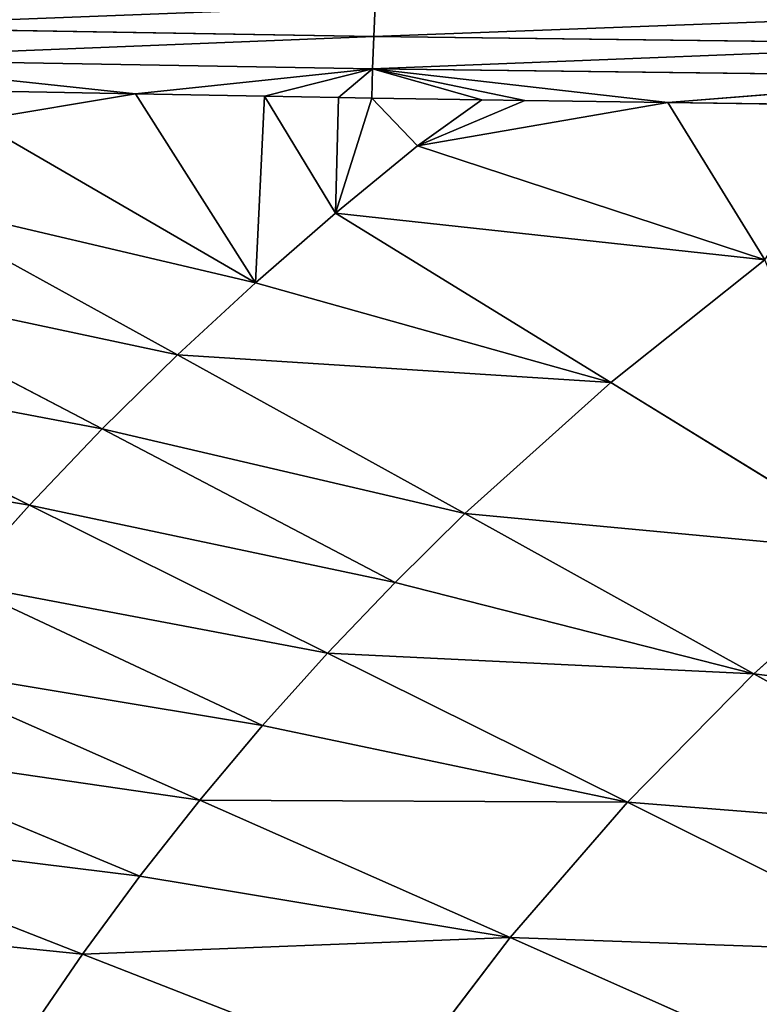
# Model space of a CAD drawing. Extents: x 0 to 605, y 0 to 400.
# Tile 546 of 656: x 191 to 211, y 242 to 270. Entities that reach past the tile are written whole.
import ezdxf

# ---------------------------------------------------------------- set-up
doc = ezdxf.new("R2010")
doc.units = 0
doc.header["$LTSCALE"] = 25.4
doc.layers.get('0').update_dxf_attribs({"linetype": 'CONTINUOUS'})

# ---------------------------------------------------------------- blocks, each defined once
blk = doc.blocks.new('ATLANTA610_-_S_STL')
at = {"color": 0}
for p, q in [((200.669, 30.494, 130.841), (185.002, 31.671, 130.578)), ((200.669, 30.494, 130.841), (185.002, 31.671, 130.578)), ((194.024, 30.525, 132.444), (184.96, 31.379, 131.479)), ((194.024, 30.525, 132.444), (184.96, 31.379, 131.479)), ((200.637, 30.201, 131.742), (184.96, 31.379, 131.479)), ((200.637, 30.201, 131.742), (184.96, 31.379, 131.479)), ((189.561, 30.782, 133.185), (194.024, 30.525, 132.444)), ((189.561, 30.782, 133.185), (194.024, 30.525, 132.444)), ((190.557, 30.787, 132.378), (194.024, 30.525, 132.444)), ((190.557, 30.787, 132.378), (194.024, 30.525, 132.444)), ((200.711, 30.937, 129.976), (200.669, 30.494, 130.841)), ((200.711, 30.937, 129.976), (200.669, 30.494, 130.841)), ((191.062, 29.733, 143.923), (182.796, 30.7, 139.835)), ((191.062, 29.733, 143.923), (182.796, 30.7, 139.835)), ((184.977, 30.725, 137.554), (193.095, 29.754, 141.795)), ((184.977, 30.725, 137.554), (193.095, 29.754, 141.795)), ((195.197, 29.777, 139.727), (187.234, 30.752, 135.336)), ((195.197, 29.777, 139.727), (187.234, 30.752, 135.336)), ((194.024, 30.525, 132.444), (200.637, 30.201, 131.742)), ((194.024, 30.525, 132.444), (200.637, 30.201, 131.742)), ((194.024, 30.525, 132.444), (197.623, 30.267, 132.508)), ((194.024, 30.525, 132.444), (197.623, 30.267, 132.508)), ((197.366, 29.801, 137.72), (194.024, 30.525, 132.444)), ((197.366, 29.801, 137.72), (194.024, 30.525, 132.444)), ((197.623, 30.267, 132.508), (200.637, 30.201, 131.742)), ((197.623, 30.267, 132.508), (200.637, 30.201, 131.742)), ((197.623, 30.267, 132.508), (199.684, 30.127, 132.543)), ((197.623, 30.267, 132.508), (199.684, 30.127, 132.543)), ((197.623, 30.267, 132.508), (199.597, 29.828, 135.776)), ((197.623, 30.267, 132.508), (199.597, 29.828, 135.776)), ((200.637, 30.201, 131.742), (200.669, 30.494, 130.841)), ((200.637, 30.201, 131.742), (200.669, 30.494, 130.841)), ((217.974, 29.514, 131.06), (200.669, 30.494, 130.841)), ((217.974, 29.514, 131.06), (200.669, 30.494, 130.841)), ((199.684, 30.127, 132.543), (199.597, 29.828, 135.776)), ((199.684, 30.127, 132.543), (199.597, 29.828, 135.776)), ((200.637, 30.201, 131.742), (199.684, 30.127, 132.543)), ((200.637, 30.201, 131.742), (199.684, 30.127, 132.543)), ((199.684, 30.127, 132.543), (200.616, 30.065, 132.559)), ((199.684, 30.127, 132.543), (200.616, 30.065, 132.559)), ((200.616, 30.065, 132.559), (200.637, 30.201, 131.742)), ((200.616, 30.065, 132.559), (200.637, 30.201, 131.742)), ((200.616, 30.065, 132.559), (203.681, 29.868, 132.608)), ((200.616, 30.065, 132.559), (203.681, 29.868, 132.608)), ((200.616, 30.065, 132.559), (201.887, 29.856, 133.898)), ((200.616, 30.065, 132.559), (201.887, 29.856, 133.898)), ((203.681, 29.868, 132.608), (200.637, 30.201, 131.742)), ((204.883, 29.794, 132.627), (200.637, 30.201, 131.742)), ((203.681, 29.868, 132.608), (200.637, 30.201, 131.742)), ((204.883, 29.794, 132.627), (200.637, 30.201, 131.742)), ((208.873, 29.558, 132.686), (200.637, 30.201, 131.742)), ((208.873, 29.558, 132.686), (200.637, 30.201, 131.742)), ((217.951, 29.222, 131.961), (200.637, 30.201, 131.742)), ((217.951, 29.222, 131.961), (200.637, 30.201, 131.742)), ((185.412, 29.682, 150.643), (194.145, 28.85, 154.279)), ((185.412, 29.682, 150.643), (194.145, 28.85, 154.279)), ((187.217, 29.697, 148.35), (195.818, 28.862, 152.153)), ((187.217, 29.697, 148.35), (195.818, 28.862, 152.153)), ((191.062, 29.733, 143.923), (189.101, 29.714, 146.109)), ((191.062, 29.733, 143.923), (189.101, 29.714, 146.109)), ((197.564, 28.876, 150.076), (189.101, 29.714, 146.109)), ((197.564, 28.876, 150.076), (189.101, 29.714, 146.109)), ((191.062, 29.733, 143.923), (193.095, 29.754, 141.795)), ((191.062, 29.733, 143.923), (193.095, 29.754, 141.795)), ((191.062, 29.733, 143.923), (199.38, 28.892, 148.05)), ((191.062, 29.733, 143.923), (199.38, 28.892, 148.05)), ((193.095, 29.754, 141.795), (195.197, 29.777, 139.727)), ((193.095, 29.754, 141.795), (195.197, 29.777, 139.727)), ((193.095, 29.754, 141.795), (201.263, 28.909, 146.078)), ((193.095, 29.754, 141.795), (201.263, 28.909, 146.078)), ((195.197, 29.777, 139.727), (197.366, 29.801, 137.72)), ((195.197, 29.777, 139.727), (197.366, 29.801, 137.72)), ((203.21, 28.928, 144.16), (195.197, 29.777, 139.727)), ((203.21, 28.928, 144.16), (195.197, 29.777, 139.727)), ((197.366, 29.801, 137.72), (199.597, 29.828, 135.776)), ((197.366, 29.801, 137.72), (199.597, 29.828, 135.776)), ((197.366, 29.801, 137.72), (207.284, 28.97, 140.497)), ((197.366, 29.801, 137.72), (207.284, 28.97, 140.497)), ((199.597, 29.828, 135.776), (201.887, 29.856, 133.898)), ((199.597, 29.828, 135.776), (201.887, 29.856, 133.898)), ((207.284, 28.97, 140.497), (199.597, 29.828, 135.776)), ((207.284, 28.97, 140.497), (199.597, 29.828, 135.776)), ((201.887, 29.856, 133.898), (203.681, 29.868, 132.608)), ((201.887, 29.856, 133.898), (203.681, 29.868, 132.608)), ((201.887, 29.856, 133.898), (204.883, 29.794, 132.627)), ((201.887, 29.856, 133.898), (204.883, 29.794, 132.627)), ((203.681, 29.868, 132.608), (204.883, 29.794, 132.627)), ((203.681, 29.868, 132.608), (204.883, 29.794, 132.627)), ((204.883, 29.794, 132.627), (208.873, 29.558, 132.686)), ((204.883, 29.794, 132.627), (208.873, 29.558, 132.686)), ((183.687, 29.669, 152.988), (192.547, 28.839, 156.452)), ((183.687, 29.669, 152.988), (192.547, 28.839, 156.452)), ((208.873, 29.558, 132.686), (217.951, 29.222, 131.961)), ((208.873, 29.558, 132.686), (217.951, 29.222, 131.961)), ((208.873, 29.558, 132.686), (214.368, 29.26, 132.76)), ((208.873, 29.558, 132.686), (214.368, 29.26, 132.76)), ((208.873, 29.558, 132.686), (211.577, 29.017, 137.074)), ((208.873, 29.558, 132.686), (211.577, 29.017, 137.074)), ((194.145, 28.85, 154.279), (195.818, 28.862, 152.153)), ((194.145, 28.85, 154.279), (195.818, 28.862, 152.153)), ((197.564, 28.876, 150.076), (195.818, 28.862, 152.153)), ((197.564, 28.876, 150.076), (195.818, 28.862, 152.153)), ((204.469, 28.139, 155.989), (195.818, 28.862, 152.153)), ((204.469, 28.139, 155.989), (195.818, 28.862, 152.153)), ((197.564, 28.876, 150.076), (199.38, 28.892, 148.05)), ((197.564, 28.876, 150.076), (199.38, 28.892, 148.05)), ((197.564, 28.876, 150.076), (207.745, 28.163, 152.213)), ((197.564, 28.876, 150.076), (207.745, 28.163, 152.213)), ((199.38, 28.892, 148.05), (201.263, 28.909, 146.078)), ((199.38, 28.892, 148.05), (201.263, 28.909, 146.078)), ((199.38, 28.892, 148.05), (207.745, 28.163, 152.213)), ((199.38, 28.892, 148.05), (207.745, 28.163, 152.213)), ((203.21, 28.928, 144.16), (201.263, 28.909, 146.078)), ((203.21, 28.928, 144.16), (201.263, 28.909, 146.078)), ((211.268, 28.192, 148.632), (201.263, 28.909, 146.078)), ((211.268, 28.192, 148.632), (201.263, 28.909, 146.078)), ((203.21, 28.928, 144.16), (207.284, 28.97, 140.497)), ((203.21, 28.928, 144.16), (207.284, 28.97, 140.497)), ((211.268, 28.192, 148.632), (203.21, 28.928, 144.16)), ((211.268, 28.192, 148.632), (203.21, 28.928, 144.16)), ((207.284, 28.97, 140.497), (211.577, 29.017, 137.074)), ((207.284, 28.97, 140.497), (211.577, 29.017, 137.074)), ((215.013, 28.226, 145.259), (207.284, 28.97, 140.497)), ((215.013, 28.226, 145.259), (207.284, 28.97, 140.497)), ((191.024, 28.83, 158.67), (192.547, 28.839, 156.452)), ((191.024, 28.83, 158.67), (192.547, 28.839, 156.452)), ((192.547, 28.839, 156.452), (194.145, 28.85, 154.279)), ((192.547, 28.839, 156.452), (194.145, 28.85, 154.279)), ((201.459, 28.12, 159.944), (192.547, 28.839, 156.452)), ((201.459, 28.12, 159.944), (192.547, 28.839, 156.452)), ((204.469, 28.139, 155.989), (194.145, 28.85, 154.279)), ((204.469, 28.139, 155.989), (194.145, 28.85, 154.279)), ((204.469, 28.139, 155.989), (201.459, 28.12, 159.944)), ((204.469, 28.139, 155.989), (201.459, 28.12, 159.944)), ((204.469, 28.139, 155.989), (207.745, 28.163, 152.213)), ((204.469, 28.139, 155.989), (207.745, 28.163, 152.213)), ((213.165, 27.517, 159.854), (204.469, 28.139, 155.989)), ((213.165, 27.517, 159.854), (204.469, 28.139, 155.989)), ((207.745, 28.163, 152.213), (211.268, 28.192, 148.632)), ((207.745, 28.163, 152.213), (211.268, 28.192, 148.632)), ((216.154, 27.536, 156.408), (207.745, 28.163, 152.213)), ((216.154, 27.536, 156.408), (207.745, 28.163, 152.213)), ((211.268, 28.192, 148.632), (215.013, 28.226, 145.259)), ((211.268, 28.192, 148.632), (215.013, 28.226, 145.259)), ((219.366, 27.559, 153.139), (211.268, 28.192, 148.632)), ((219.366, 27.559, 153.139), (211.268, 28.192, 148.632))]:
    blk.add_line(p, q, dxfattribs=at)
mesh = blk.add_polyface(dxfattribs=at)
corners = [(185.002, 31.671, 130.578), (200.711, 30.937, 129.976), (185.056, 32.114, 129.713), (200.669, 30.494, 130.841)]
mesh.append_faces([[corners[k] for k in face] for face in [(0, 1, 2), (1, 0, 3)]], dxfattribs={"vtx0": -1, "color": 0})
mesh = blk.add_polyface(dxfattribs=at)
corners = [(184.96, 31.379, 131.479), (200.669, 30.494, 130.841), (185.002, 31.671, 130.578), (200.637, 30.201, 131.742)]
mesh.append_faces([[corners[k] for k in face] for face in [(0, 1, 2), (1, 0, 3)]], dxfattribs={"vtx0": -1, "color": 0})
mesh = blk.add_polyface(dxfattribs=at)
corners = [(194.024, 30.525, 132.444), (184.96, 31.379, 131.479), (190.557, 30.787, 132.378)]
mesh.append_faces([[corners[k] for k in face] for face in [(0, 1, 2)]], dxfattribs={"color": 0})
mesh = blk.add_polyface(dxfattribs=at)
corners = [(194.024, 30.525, 132.444), (200.637, 30.201, 131.742), (184.96, 31.379, 131.479)]
mesh.append_faces([[corners[k] for k in face] for face in [(0, 1, 2)]], dxfattribs={"color": 0})
mesh = blk.add_polyface(dxfattribs=at)
corners = [(189.561, 30.782, 133.185), (197.366, 29.801, 137.72), (194.024, 30.525, 132.444), (187.234, 30.752, 135.336), (195.197, 29.777, 139.727)]
mesh.append_faces([[corners[k] for k in face] for face in [(0, 1, 2), (1, 3, 4)]], dxfattribs={"vtx0": -1, "color": 0})
mesh.append_faces([[corners[k] for k in face] for face in [(1, 0, 3)]], dxfattribs={"vtx0": -1, "vtx2": -1, "color": 0})
mesh = blk.add_polyface(dxfattribs=at)
corners = [(189.561, 30.782, 133.185), (194.024, 30.525, 132.444), (190.557, 30.787, 132.378)]
mesh.append_faces([[corners[k] for k in face] for face in [(0, 1, 2)]], dxfattribs={"color": 0})
mesh = blk.add_polyface(dxfattribs=at)
corners = [(200.669, 30.494, 130.841), (218.005, 29.959, 130.194), (200.711, 30.937, 129.976), (217.974, 29.514, 131.06)]
mesh.append_faces([[corners[k] for k in face] for face in [(0, 1, 2), (1, 0, 3)]], dxfattribs={"vtx0": -1, "color": 0})
mesh = blk.add_polyface(dxfattribs=at)
corners = [(180.692, 30.677, 142.179), (191.062, 29.733, 143.923), (182.796, 30.7, 139.835), (189.101, 29.714, 146.109)]
mesh.append_faces([[corners[k] for k in face] for face in [(0, 1, 2), (1, 0, 3)]], dxfattribs={"vtx0": -1, "color": 0})
mesh = blk.add_polyface(dxfattribs=at)
corners = [(182.796, 30.7, 139.835), (193.095, 29.754, 141.795), (184.977, 30.725, 137.554), (191.062, 29.733, 143.923)]
mesh.append_faces([[corners[k] for k in face] for face in [(0, 1, 2), (1, 0, 3)]], dxfattribs={"vtx0": -1, "color": 0})
mesh = blk.add_polyface(dxfattribs=at)
corners = [(184.977, 30.725, 137.554), (195.197, 29.777, 139.727), (187.234, 30.752, 135.336), (193.095, 29.754, 141.795)]
mesh.append_faces([[corners[k] for k in face] for face in [(0, 1, 2), (1, 0, 3)]], dxfattribs={"vtx0": -1, "color": 0})
mesh = blk.add_polyface(dxfattribs=at)
corners = [(197.623, 30.267, 132.508), (200.637, 30.201, 131.742), (194.024, 30.525, 132.444)]
mesh.append_faces([[corners[k] for k in face] for face in [(0, 1, 2)]], dxfattribs={"color": 0})
mesh = blk.add_polyface(dxfattribs=at)
corners = [(197.366, 29.801, 137.72), (197.623, 30.267, 132.508), (194.024, 30.525, 132.444), (199.597, 29.828, 135.776)]
mesh.append_faces([[corners[k] for k in face] for face in [(0, 1, 2), (1, 0, 3)]], dxfattribs={"vtx0": -1, "color": 0})
mesh = blk.add_polyface(dxfattribs=at)
corners = [(199.684, 30.127, 132.543), (200.637, 30.201, 131.742), (197.623, 30.267, 132.508)]
mesh.append_faces([[corners[k] for k in face] for face in [(0, 1, 2)]], dxfattribs={"color": 0})
mesh = blk.add_polyface(dxfattribs=at)
corners = [(199.597, 29.828, 135.776), (199.684, 30.127, 132.543), (197.623, 30.267, 132.508)]
mesh.append_faces([[corners[k] for k in face] for face in [(0, 1, 2)]], dxfattribs={"color": 0})
mesh = blk.add_polyface(dxfattribs=at)
corners = [(200.637, 30.201, 131.742), (217.974, 29.514, 131.06), (200.669, 30.494, 130.841), (217.951, 29.222, 131.961)]
mesh.append_faces([[corners[k] for k in face] for face in [(0, 1, 2), (1, 0, 3)]], dxfattribs={"vtx0": -1, "color": 0})
mesh = blk.add_polyface(dxfattribs=at)
corners = [(199.597, 29.828, 135.776), (200.616, 30.065, 132.559), (199.684, 30.127, 132.543), (201.887, 29.856, 133.898)]
mesh.append_faces([[corners[k] for k in face] for face in [(0, 1, 2), (1, 0, 3)]], dxfattribs={"vtx0": -1, "color": 0})
mesh = blk.add_polyface(dxfattribs=at)
corners = [(200.616, 30.065, 132.559), (200.637, 30.201, 131.742), (199.684, 30.127, 132.543)]
mesh.append_faces([[corners[k] for k in face] for face in [(0, 1, 2)]], dxfattribs={"color": 0})
mesh = blk.add_polyface(dxfattribs=at)
corners = [(203.681, 29.868, 132.608), (200.637, 30.201, 131.742), (200.616, 30.065, 132.559)]
mesh.append_faces([[corners[k] for k in face] for face in [(0, 1, 2)]], dxfattribs={"color": 0})
mesh = blk.add_polyface(dxfattribs=at)
corners = [(201.887, 29.856, 133.898), (203.681, 29.868, 132.608), (200.616, 30.065, 132.559)]
mesh.append_faces([[corners[k] for k in face] for face in [(0, 1, 2)]], dxfattribs={"color": 0})
mesh = blk.add_polyface(dxfattribs=at)
corners = [(204.883, 29.794, 132.627), (200.637, 30.201, 131.742), (203.681, 29.868, 132.608)]
mesh.append_faces([[corners[k] for k in face] for face in [(0, 1, 2)]], dxfattribs={"color": 0})
mesh = blk.add_polyface(dxfattribs=at)
corners = [(208.873, 29.558, 132.686), (200.637, 30.201, 131.742), (204.883, 29.794, 132.627)]
mesh.append_faces([[corners[k] for k in face] for face in [(0, 1, 2)]], dxfattribs={"color": 0})
mesh = blk.add_polyface(dxfattribs=at)
corners = [(208.873, 29.558, 132.686), (217.951, 29.222, 131.961), (200.637, 30.201, 131.742)]
mesh.append_faces([[corners[k] for k in face] for face in [(0, 1, 2)]], dxfattribs={"color": 0})
mesh = blk.add_polyface(dxfattribs=at)
corners = [(183.687, 29.669, 152.988), (194.145, 28.85, 154.279), (185.412, 29.682, 150.643), (192.547, 28.839, 156.452)]
mesh.append_faces([[corners[k] for k in face] for face in [(0, 1, 2), (1, 0, 3)]], dxfattribs={"vtx0": -1, "color": 0})
mesh = blk.add_polyface(dxfattribs=at)
corners = [(185.412, 29.682, 150.643), (195.818, 28.862, 152.153), (187.217, 29.697, 148.35), (194.145, 28.85, 154.279)]
mesh.append_faces([[corners[k] for k in face] for face in [(0, 1, 2), (1, 0, 3)]], dxfattribs={"vtx0": -1, "color": 0})
mesh = blk.add_polyface(dxfattribs=at)
corners = [(187.217, 29.697, 148.35), (197.564, 28.876, 150.076), (189.101, 29.714, 146.109), (195.818, 28.862, 152.153)]
mesh.append_faces([[corners[k] for k in face] for face in [(0, 1, 2), (1, 0, 3)]], dxfattribs={"vtx0": -1, "color": 0})
mesh = blk.add_polyface(dxfattribs=at)
corners = [(189.101, 29.714, 146.109), (199.38, 28.892, 148.05), (191.062, 29.733, 143.923), (197.564, 28.876, 150.076)]
mesh.append_faces([[corners[k] for k in face] for face in [(0, 1, 2), (1, 0, 3)]], dxfattribs={"vtx0": -1, "color": 0})
mesh = blk.add_polyface(dxfattribs=at)
corners = [(191.062, 29.733, 143.923), (201.263, 28.909, 146.078), (193.095, 29.754, 141.795), (199.38, 28.892, 148.05)]
mesh.append_faces([[corners[k] for k in face] for face in [(0, 1, 2), (1, 0, 3)]], dxfattribs={"vtx0": -1, "color": 0})
mesh = blk.add_polyface(dxfattribs=at)
corners = [(193.095, 29.754, 141.795), (203.21, 28.928, 144.16), (195.197, 29.777, 139.727), (201.263, 28.909, 146.078)]
mesh.append_faces([[corners[k] for k in face] for face in [(0, 1, 2), (1, 0, 3)]], dxfattribs={"vtx0": -1, "color": 0})
mesh = blk.add_polyface(dxfattribs=at)
corners = [(195.197, 29.777, 139.727), (207.284, 28.97, 140.497), (197.366, 29.801, 137.72), (203.21, 28.928, 144.16)]
mesh.append_faces([[corners[k] for k in face] for face in [(0, 1, 2), (1, 0, 3)]], dxfattribs={"vtx0": -1, "color": 0})
mesh = blk.add_polyface(dxfattribs=at)
corners = [(207.284, 28.97, 140.497), (199.597, 29.828, 135.776), (197.366, 29.801, 137.72)]
mesh.append_faces([[corners[k] for k in face] for face in [(0, 1, 2)]], dxfattribs={"color": 0})
mesh = blk.add_polyface(dxfattribs=at)
corners = [(201.887, 29.856, 133.898), (208.873, 29.558, 132.686), (204.883, 29.794, 132.627), (211.577, 29.017, 137.074), (199.597, 29.828, 135.776), (207.284, 28.97, 140.497)]
mesh.append_faces([[corners[k] for k in face] for face in [(0, 1, 2), (3, 4, 5)]], dxfattribs={"vtx0": -1, "color": 0})
mesh.append_faces([[corners[k] for k in face] for face in [(1, 0, 3)]], dxfattribs={"vtx0": -1, "vtx1": -1, "color": 0})
mesh.append_faces([[corners[k] for k in face] for face in [(3, 0, 4)]], dxfattribs={"vtx0": -1, "vtx2": -1, "color": 0})
mesh = blk.add_polyface(dxfattribs=at)
corners = [(201.887, 29.856, 133.898), (204.883, 29.794, 132.627), (203.681, 29.868, 132.608)]
mesh.append_faces([[corners[k] for k in face] for face in [(0, 1, 2)]], dxfattribs={"color": 0})
mesh = blk.add_polyface(dxfattribs=at)
corners = [(180.485, 29.648, 157.822), (191.024, 28.83, 158.67), (182.044, 29.657, 155.382), (189.578, 28.822, 160.931)]
mesh.append_faces([[corners[k] for k in face] for face in [(0, 1, 2), (1, 0, 3)]], dxfattribs={"vtx0": -1, "color": 0})
mesh = blk.add_polyface(dxfattribs=at)
corners = [(182.044, 29.657, 155.382), (192.547, 28.839, 156.452), (183.687, 29.669, 152.988), (191.024, 28.83, 158.67)]
mesh.append_faces([[corners[k] for k in face] for face in [(0, 1, 2), (1, 0, 3)]], dxfattribs={"vtx0": -1, "color": 0})
mesh = blk.add_polyface(dxfattribs=at)
corners = [(214.368, 29.26, 132.76), (217.951, 29.222, 131.961), (208.873, 29.558, 132.686)]
mesh.append_faces([[corners[k] for k in face] for face in [(0, 1, 2)]], dxfattribs={"color": 0})
mesh = blk.add_polyface(dxfattribs=at)
corners = [(211.577, 29.017, 137.074), (214.368, 29.26, 132.76), (208.873, 29.558, 132.686)]
mesh.append_faces([[corners[k] for k in face] for face in [(0, 1, 2)]], dxfattribs={"color": 0})
mesh = blk.add_polyface(dxfattribs=at)
corners = [(204.469, 28.139, 155.989), (195.818, 28.862, 152.153), (194.145, 28.85, 154.279)]
mesh.append_faces([[corners[k] for k in face] for face in [(0, 1, 2)]], dxfattribs={"color": 0})
mesh = blk.add_polyface(dxfattribs=at)
corners = [(195.818, 28.862, 152.153), (207.745, 28.163, 152.213), (197.564, 28.876, 150.076), (204.469, 28.139, 155.989)]
mesh.append_faces([[corners[k] for k in face] for face in [(0, 1, 2), (1, 0, 3)]], dxfattribs={"vtx0": -1, "color": 0})
mesh = blk.add_polyface(dxfattribs=at)
corners = [(207.745, 28.163, 152.213), (199.38, 28.892, 148.05), (197.564, 28.876, 150.076)]
mesh.append_faces([[corners[k] for k in face] for face in [(0, 1, 2)]], dxfattribs={"color": 0})
mesh = blk.add_polyface(dxfattribs=at)
corners = [(199.38, 28.892, 148.05), (211.268, 28.192, 148.632), (201.263, 28.909, 146.078), (207.745, 28.163, 152.213)]
mesh.append_faces([[corners[k] for k in face] for face in [(0, 1, 2), (1, 0, 3)]], dxfattribs={"vtx0": -1, "color": 0})
mesh = blk.add_polyface(dxfattribs=at)
corners = [(211.268, 28.192, 148.632), (203.21, 28.928, 144.16), (201.263, 28.909, 146.078)]
mesh.append_faces([[corners[k] for k in face] for face in [(0, 1, 2)]], dxfattribs={"color": 0})
mesh = blk.add_polyface(dxfattribs=at)
corners = [(203.21, 28.928, 144.16), (215.013, 28.226, 145.259), (207.284, 28.97, 140.497), (211.268, 28.192, 148.632)]
mesh.append_faces([[corners[k] for k in face] for face in [(0, 1, 2), (1, 0, 3)]], dxfattribs={"vtx0": -1, "color": 0})
mesh = blk.add_polyface(dxfattribs=at)
corners = [(215.013, 28.226, 145.259), (211.577, 29.017, 137.074), (207.284, 28.97, 140.497)]
mesh.append_faces([[corners[k] for k in face] for face in [(0, 1, 2)]], dxfattribs={"color": 0})
mesh = blk.add_polyface(dxfattribs=at)
corners = [(201.459, 28.12, 159.944), (192.547, 28.839, 156.452), (191.024, 28.83, 158.67)]
mesh.append_faces([[corners[k] for k in face] for face in [(0, 1, 2)]], dxfattribs={"color": 0})
mesh = blk.add_polyface(dxfattribs=at)
corners = [(192.547, 28.839, 156.452), (204.469, 28.139, 155.989), (194.145, 28.85, 154.279), (201.459, 28.12, 159.944)]
mesh.append_faces([[corners[k] for k in face] for face in [(0, 1, 2), (1, 0, 3)]], dxfattribs={"vtx0": -1, "color": 0})
mesh = blk.add_polyface(dxfattribs=at)
corners = [(201.459, 28.12, 159.944), (213.165, 27.517, 159.854), (204.469, 28.139, 155.989), (210.419, 27.501, 163.464)]
mesh.append_faces([[corners[k] for k in face] for face in [(0, 1, 2), (1, 0, 3)]], dxfattribs={"vtx0": -1, "color": 0})
mesh = blk.add_polyface(dxfattribs=at)
corners = [(204.469, 28.139, 155.989), (216.154, 27.536, 156.408), (207.745, 28.163, 152.213), (213.165, 27.517, 159.854)]
mesh.append_faces([[corners[k] for k in face] for face in [(0, 1, 2), (1, 0, 3)]], dxfattribs={"vtx0": -1, "color": 0})
mesh = blk.add_polyface(dxfattribs=at)
corners = [(207.745, 28.163, 152.213), (219.366, 27.559, 153.139), (211.268, 28.192, 148.632), (216.154, 27.536, 156.408)]
mesh.append_faces([[corners[k] for k in face] for face in [(0, 1, 2), (1, 0, 3)]], dxfattribs={"vtx0": -1, "color": 0})
mesh = blk.add_polyface(dxfattribs=at)
corners = [(211.268, 28.192, 148.632), (222.781, 27.586, 150.06), (215.013, 28.226, 145.259), (219.366, 27.559, 153.139)]
mesh.append_faces([[corners[k] for k in face] for face in [(0, 1, 2), (1, 0, 3)]], dxfattribs={"vtx0": -1, "color": 0})

msp = doc.modelspace()

# ---------------------------------------------------------------- block references
at = {"color": 254, "extrusion": (0, -1, 5.55112e-17)}
msp.add_blockref('ATLANTA610_-_S_STL', (-0.269, -0.066, -399.883), dxfattribs=at)

doc.saveas('drawing.dxf')
